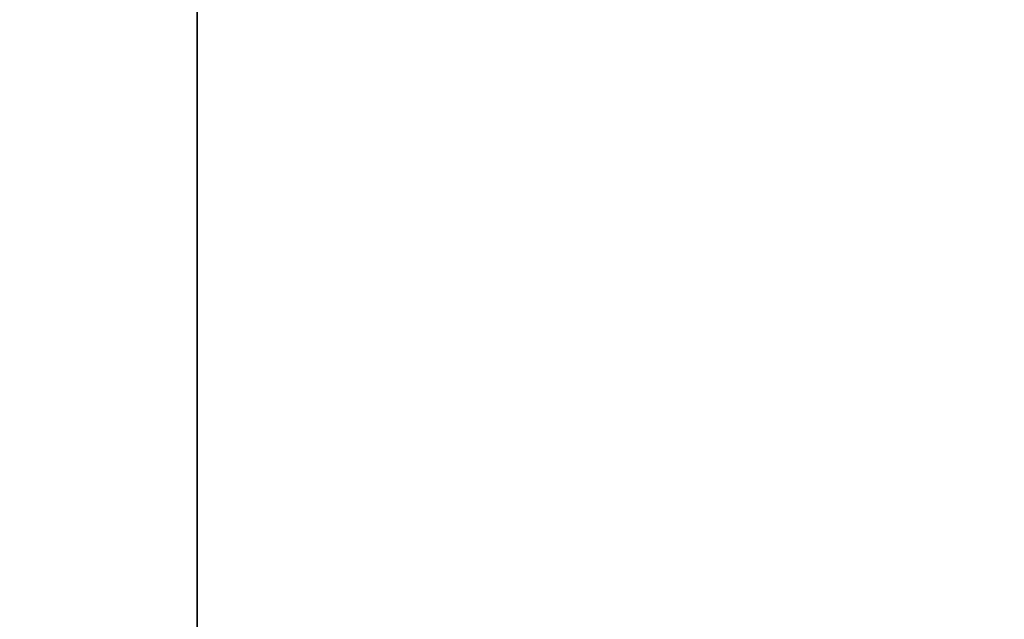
# Model space of a CAD drawing. Extents: x 0 to 80, y 0 to 80.
# Tile 618 of 656: x 9.738444 to 9.738843, y 35.421796 to 35.422039. Entities that reach past the tile are written whole.
import ezdxf

# ---------------------------------------------------------------- set-up
doc = ezdxf.new("R2010")
doc.units = 0
doc.header["$LTSCALE"] = 25.4
doc.layers.get('0').update_dxf_attribs({"color": 13, "linetype": 'CONTINUOUS'})

# ---------------------------------------------------------------- blocks, each defined once
blk = doc.blocks.new('ORBIT-I-KINKIET-20-7806-78')
at = {"color": 7}
blk.add_line((26.13512993, 35.76836014, 345.89315796), (26.13512993, 35.64608002, 345.89315796), dxfattribs=at)
blk.add_line((26.13512993, 35.76836014, 345.89315796), (26.13512993, 35.64608002, 345.89315796), dxfattribs=at)
mesh = blk.add_polyface(dxfattribs=at)
corners = [(26.40274239, 35.64608002, 302.38388062), (25.67843819, 35.76836014, 302.75234985), (26.40274239, 35.76836014, 302.38388062)]
mesh.append_faces([[corners[k] for k in face] for face in [(0, 1, 2)]], dxfattribs={"color": 7})
mesh = blk.add_polyface(dxfattribs=at)
corners = [(26.40274239, 35.64608002, 302.38388062), (25.67843819, 35.64608002, 302.75234985), (25.67843819, 35.76836014, 302.75234985)]
mesh.append_faces([[corners[k] for k in face] for face in [(0, 1, 2)]], dxfattribs={"color": 7})
mesh = blk.add_polyface(dxfattribs=at)
corners = [(26.01520348, 35.76836014, 345.04354858), (26.01520348, 35.64608002, 345.04354858), (26.13512993, 35.76836014, 345.89315796)]
mesh.append_faces([[corners[k] for k in face] for face in [(0, 1, 2)]], dxfattribs={"color": 7})
mesh = blk.add_polyface(dxfattribs=at)
corners = [(26.13512993, 35.76836014, 345.89315796), (26.01520348, 35.64608002, 345.04354858), (26.13512993, 35.64608002, 345.89315796)]
mesh.append_faces([[corners[k] for k in face] for face in [(0, 1, 2)]], dxfattribs={"color": 7})
mesh = blk.add_polyface(dxfattribs=at)
corners = [(26.88428497, 35.76836014, 346.24627686), (26.13512993, 35.64608002, 345.89315796), (26.88428497, 35.64608002, 346.24627686)]
mesh.append_faces([[corners[k] for k in face] for face in [(0, 1, 2)]], dxfattribs={"color": 7})
mesh = blk.add_polyface(dxfattribs=at)
corners = [(26.88428497, 35.76836014, 346.24627686), (26.13512993, 35.76836014, 345.89315796), (26.13512993, 35.64608002, 345.89315796)]
mesh.append_faces([[corners[k] for k in face] for face in [(0, 1, 2)]], dxfattribs={"color": 7})

msp = doc.modelspace()

# ---------------------------------------------------------------- block references
at = {"color": 0}
msp.add_blockref('ORBIT-I-KINKIET-20-7806-78', (-16.39661407, -0.34607825, -57.5), dxfattribs=at)

doc.saveas('drawing.dxf')
